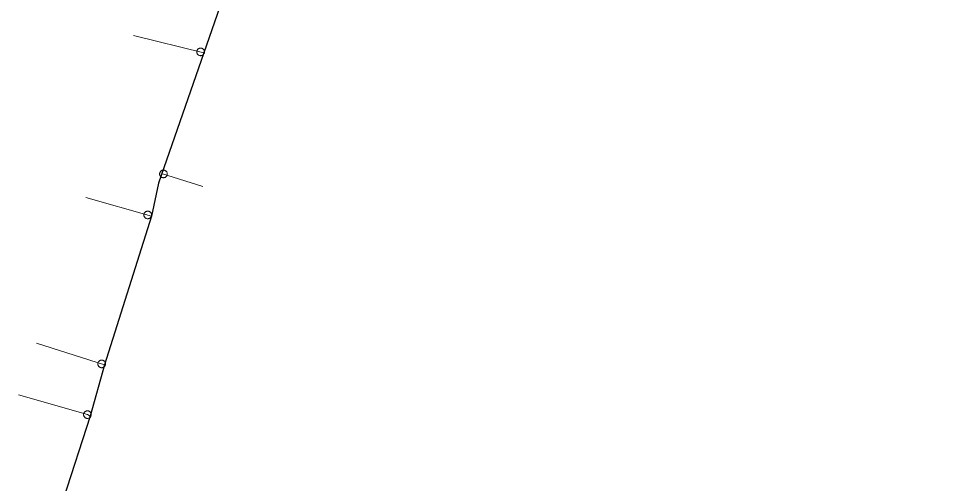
# Model space of a CAD drawing. Extents: x -741806 to -738704, y -1059275 to -1055387.
# Drawn here: x -740280.7 to -740175.5, y -1056821.1 to -1056767.8 of the extents above; entities that cross this region are included whole.
import ezdxf

# ---------------------------------------------------------------- set-up
doc = ezdxf.new("R2010")
doc.units = 0
doc.header["$LTSCALE"] = 0.4
for name, color, linetype, lineweight in [('21', 7, 'Continuous', 13), ('51', 7, 'Continuous', 13), ('52', 7, 'Continuous', 25)]:
    doc.layers.add(name, color=color, linetype=linetype, lineweight=lineweight)

msp = doc.modelspace()

# ---------------------------------------------------------------- linework, layer by layer
at = {"layer": '21'}
for p, q in [((-740259.395, -1056771.79), (-740267.453, -1056769.811)), ((-740264.226, -1056785.618), (-740259.495, -1056787.107)), ((-740265.408, -1056790.486), (-740272.921, -1056788.352)), ((-740270.787, -1056807.514), (-740278.568, -1056805.024))]:
    msp.add_line(p, q, dxfattribs=at)
msp.add_lwpolyline([(-740272.432, -1056813.382), (-740272.739, -1056813.22), (-740280.657, -1056810.938)], dxfattribs=at)
at = {"layer": '51'}
for points in [[(-740260.182, -1056771.578), (-740260.191, -1056771.622), (-740260.194, -1056771.667), (-740260.194, -1056771.714), (-740260.188, -1056771.759), (-740260.177, -1056771.803), (-740260.162, -1056771.847), (-740260.143, -1056771.888), (-740260.119, -1056771.928), (-740260.091, -1056771.964), (-740260.06, -1056771.997), (-740260.025, -1056772.027), (-740259.988, -1056772.054), (-740259.948, -1056772.076), (-740259.906, -1056772.094), (-740259.862, -1056772.106), (-740259.816, -1056772.115), (-740259.771, -1056772.119), (-740259.725, -1056772.118), (-740259.68, -1056772.112), (-740259.635, -1056772.101), (-740259.592, -1056772.086), (-740259.55, -1056772.067), (-740259.511, -1056772.043), (-740259.475, -1056772.016), (-740259.441, -1056771.984), (-740259.411, -1056771.949), (-740259.386, -1056771.912), (-740259.363, -1056771.871), (-740259.346, -1056771.829), (-740259.332, -1056771.785), (-740259.324, -1056771.741), (-740259.32, -1056771.696), (-740259.321, -1056771.649), (-740259.326, -1056771.605), (-740259.337, -1056771.56), (-740259.352, -1056771.516), (-740259.372, -1056771.475), (-740259.395, -1056771.435), (-740259.423, -1056771.399), (-740259.454, -1056771.366), (-740259.489, -1056771.336), (-740259.527, -1056771.309), (-740259.567, -1056771.288), (-740259.609, -1056771.27), (-740259.653, -1056771.257), (-740259.698, -1056771.248), (-740259.744, -1056771.245), (-740259.789, -1056771.245), (-740259.835, -1056771.251), (-740259.88, -1056771.262), (-740259.923, -1056771.277), (-740259.964, -1056771.296), (-740260.003, -1056771.32), (-740260.04, -1056771.347), (-740260.073, -1056771.379), (-740260.103, -1056771.414), (-740260.129, -1056771.451), (-740260.151, -1056771.492), (-740260.169, -1056771.534), (-740260.182, -1056771.577)], [(-740263.604, -1056785.786), (-740263.592, -1056785.743), (-740263.585, -1056785.698), (-740263.583, -1056785.651), (-740263.586, -1056785.606), (-740263.594, -1056785.561), (-740263.606, -1056785.516), (-740263.623, -1056785.474), (-740263.644, -1056785.433), (-740263.67, -1056785.395), (-740263.698, -1056785.36), (-740263.731, -1056785.328), (-740263.767, -1056785.299), (-740263.805, -1056785.274), (-740263.846, -1056785.254), (-740263.889, -1056785.238), (-740263.934, -1056785.226), (-740263.979, -1056785.219), (-740264.025, -1056785.218), (-740264.071, -1056785.221), (-740264.116, -1056785.229), (-740264.16, -1056785.241), (-740264.203, -1056785.257), (-740264.243, -1056785.279), (-740264.281, -1056785.304), (-740264.317, -1056785.333), (-740264.349, -1056785.366), (-740264.377, -1056785.401), (-740264.402, -1056785.441), (-740264.422, -1056785.481), (-740264.439, -1056785.524), (-740264.449, -1056785.568), (-740264.456, -1056785.613), (-740264.458, -1056785.66), (-740264.456, -1056785.705), (-740264.448, -1056785.75), (-740264.436, -1056785.795), (-740264.419, -1056785.837), (-740264.398, -1056785.878), (-740264.372, -1056785.916), (-740264.343, -1056785.951), (-740264.31, -1056785.983), (-740264.275, -1056786.012), (-740264.236, -1056786.036), (-740264.195, -1056786.057), (-740264.152, -1056786.073), (-740264.108, -1056786.085), (-740264.062, -1056786.091), (-740264.017, -1056786.093), (-740263.971, -1056786.09), (-740263.925, -1056786.082), (-740263.882, -1056786.07), (-740263.839, -1056786.054), (-740263.799, -1056786.032), (-740263.76, -1056786.007), (-740263.725, -1056785.978), (-740263.693, -1056785.945), (-740263.665, -1056785.91), (-740263.64, -1056785.87), (-740263.62, -1056785.829), (-740263.604, -1056785.787)], [(-740266.251, -1056790.235), (-740266.261, -1056790.278), (-740266.267, -1056790.324), (-740266.267, -1056790.37), (-740266.264, -1056790.415), (-740266.255, -1056790.46), (-740266.241, -1056790.505), (-740266.223, -1056790.546), (-740266.201, -1056790.587), (-740266.174, -1056790.623), (-740266.144, -1056790.658), (-740266.111, -1056790.689), (-740266.074, -1056790.717), (-740266.035, -1056790.741), (-740265.993, -1056790.76), (-740265.95, -1056790.774), (-740265.905, -1056790.785), (-740265.86, -1056790.791), (-740265.814, -1056790.791), (-740265.768, -1056790.786), (-740265.723, -1056790.777), (-740265.68, -1056790.764), (-740265.637, -1056790.747), (-740265.598, -1056790.724), (-740265.56, -1056790.698), (-740265.525, -1056790.667), (-740265.494, -1056790.634), (-740265.467, -1056790.598), (-740265.443, -1056790.558), (-740265.424, -1056790.516), (-740265.409, -1056790.473), (-740265.399, -1056790.429), (-740265.394, -1056790.383), (-740265.393, -1056790.337), (-740265.397, -1056790.292), (-740265.406, -1056790.247), (-740265.419, -1056790.203), (-740265.438, -1056790.161), (-740265.459, -1056790.12), (-740265.486, -1056790.084), (-740265.516, -1056790.049), (-740265.55, -1056790.018), (-740265.587, -1056789.99), (-740265.626, -1056789.967), (-740265.667, -1056789.947), (-740265.711, -1056789.933), (-740265.755, -1056789.922), (-740265.801, -1056789.917), (-740265.846, -1056789.916), (-740265.892, -1056789.921), (-740265.937, -1056789.93), (-740265.981, -1056789.943), (-740266.023, -1056789.96), (-740266.063, -1056789.983), (-740266.1, -1056790.009), (-740266.135, -1056790.04), (-740266.167, -1056790.073), (-740266.193, -1056790.11), (-740266.217, -1056790.15), (-740266.236, -1056790.191), (-740266.25, -1056790.234)], [(-740271.523, -1056807.279), (-740271.534, -1056807.322), (-740271.541, -1056807.367), (-740271.544, -1056807.414), (-740271.541, -1056807.459), (-740271.534, -1056807.504), (-740271.522, -1056807.549), (-740271.505, -1056807.591), (-740271.484, -1056807.632), (-740271.459, -1056807.67), (-740271.43, -1056807.705), (-740271.397, -1056807.738), (-740271.362, -1056807.767), (-740271.323, -1056807.792), (-740271.283, -1056807.812), (-740271.24, -1056807.828), (-740271.195, -1056807.84), (-740271.15, -1056807.847), (-740271.105, -1056807.849), (-740271.058, -1056807.846), (-740271.013, -1056807.839), (-740270.969, -1056807.827), (-740270.926, -1056807.811), (-740270.886, -1056807.789), (-740270.848, -1056807.765), (-740270.812, -1056807.735), (-740270.779, -1056807.703), (-740270.751, -1056807.667), (-740270.726, -1056807.628), (-740270.706, -1056807.587), (-740270.689, -1056807.545), (-740270.678, -1056807.501), (-740270.671, -1056807.456), (-740270.669, -1056807.409), (-740270.671, -1056807.364), (-740270.679, -1056807.319), (-740270.691, -1056807.274), (-740270.708, -1056807.232), (-740270.728, -1056807.191), (-740270.754, -1056807.153), (-740270.782, -1056807.118), (-740270.815, -1056807.085), (-740270.851, -1056807.056), (-740270.889, -1056807.032), (-740270.93, -1056807.011), (-740270.973, -1056806.995), (-740271.017, -1056806.983), (-740271.063, -1056806.977), (-740271.108, -1056806.974), (-740271.154, -1056806.977), (-740271.199, -1056806.984), (-740271.243, -1056806.997), (-740271.286, -1056807.012), (-740271.327, -1056807.034), (-740271.365, -1056807.058), (-740271.401, -1056807.088), (-740271.433, -1056807.121), (-740271.461, -1056807.156), (-740271.486, -1056807.195), (-740271.507, -1056807.236), (-740271.522, -1056807.278)], [(-740273.124, -1056813.014), (-740273.144, -1056813.055), (-740273.158, -1056813.098), (-740273.169, -1056813.143), (-740273.175, -1056813.188), (-740273.175, -1056813.234), (-740273.171, -1056813.28), (-740273.162, -1056813.325), (-740273.149, -1056813.369), (-740273.131, -1056813.41), (-740273.109, -1056813.45), (-740273.083, -1056813.488), (-740273.053, -1056813.523), (-740273.019, -1056813.554), (-740272.983, -1056813.582), (-740272.943, -1056813.605), (-740272.902, -1056813.625), (-740272.859, -1056813.64), (-740272.814, -1056813.65), (-740272.768, -1056813.655), (-740272.722, -1056813.656), (-740272.677, -1056813.651), (-740272.632, -1056813.644), (-740272.588, -1056813.629), (-740272.546, -1056813.612), (-740272.506, -1056813.589), (-740272.468, -1056813.563), (-740272.434, -1056813.533), (-740272.402, -1056813.499), (-740272.375, -1056813.463), (-740272.351, -1056813.424), (-740272.332, -1056813.382), (-740272.318, -1056813.339), (-740272.307, -1056813.294), (-740272.302, -1056813.249), (-740272.301, -1056813.203), (-740272.305, -1056813.157), (-740272.314, -1056813.113), (-740272.327, -1056813.069), (-740272.345, -1056813.027), (-740272.367, -1056812.987), (-740272.393, -1056812.949), (-740272.423, -1056812.914), (-740272.457, -1056812.884), (-740272.493, -1056812.856), (-740272.533, -1056812.832), (-740272.574, -1056812.812), (-740272.618, -1056812.798), (-740272.662, -1056812.787), (-740272.708, -1056812.782), (-740272.754, -1056812.782), (-740272.799, -1056812.786), (-740272.844, -1056812.794), (-740272.888, -1056812.808), (-740272.93, -1056812.825), (-740272.97, -1056812.848), (-740273.008, -1056812.874), (-740273.042, -1056812.904), (-740273.074, -1056812.938), (-740273.101, -1056812.974), (-740273.124, -1056813.013)]]:
    msp.add_lwpolyline(points, dxfattribs=at)
at = {"layer": '52'}
msp.add_lwpolyline([(-740175.489, -1056516.148), (-740182.237, -1056558.509), (-740182.283, -1056558.799), (-740184.208, -1056574.021), (-740186.954, -1056588.264), (-740195.633, -1056638.315), (-740197.478, -1056649.388), (-740200.254, -1056663.476), (-740207.839, -1056691.395), (-740209.772, -1056694), (-740210.063, -1056694.828), (-740213.269, -1056698.987), (-740231.234, -1056717.463), (-740244.285, -1056733.611), (-740248.473, -1056741.574), (-740255.759, -1056760.318), (-740256.949, -1056764.72), (-740259.395, -1056771.79), (-740264.607, -1056786.706), (-740265.408, -1056790.486), (-740270.787, -1056807.514), (-740272.432, -1056813.382), (-740275.537, -1056822.95), (-740275.601, -1056823.152)], dxfattribs=at)

doc.saveas('drawing.dxf')
